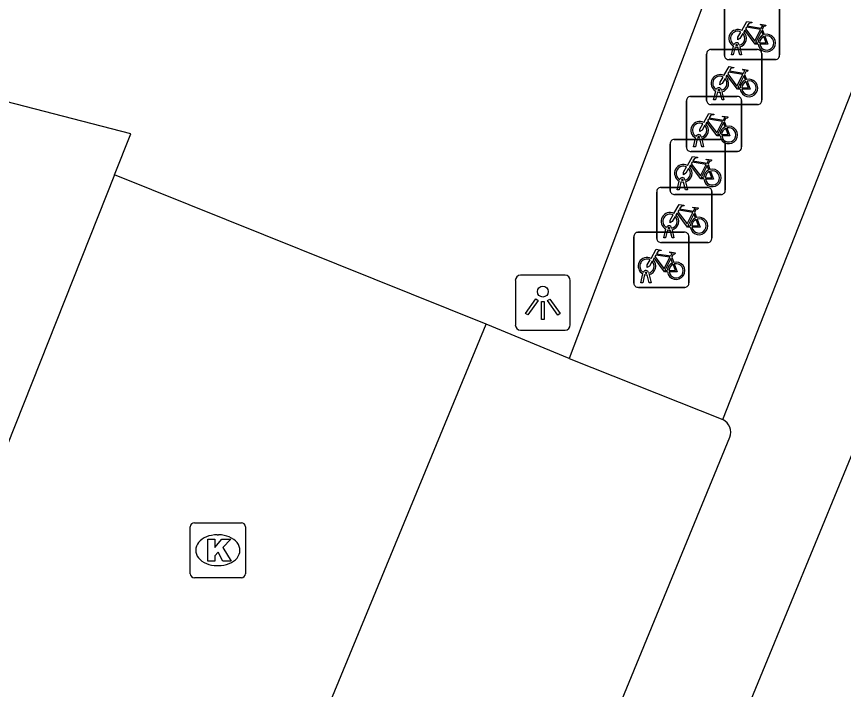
# Model space of a CAD drawing. Extents: x 160026 to 161302, y 384757 to 385701.
# Drawn here: x 160458.6 to 160473.6, y 384962.04 to 384974.25 of the extents above; entities that cross this region are included whole.
import ezdxf

# ---------------------------------------------------------------- set-up
doc = ezdxf.new("R2010")
doc.units = 0
for name, color, linetype in [('IMGEO_Fietsenrek', 7, 'Continuous'), ('IMGEO_Kolk', 7, 'Continuous'), ('IMGEO_Lichtpunt', 7, 'Continuous'), ('IMGEO_Pand', 7, 'Continuous'), ('IMGEO_Parkeervlak_halfverhard', 7, 'Continuous'), ('IMGEO_Rijbaan_lokaal_open', 7, 'Continuous'), ('IMGEO_Voetpad_open', 7, 'Continuous')]:
    doc.layers.add(name, color=color, linetype=linetype)

msp = doc.modelspace()

# ---------------------------------------------------------------- linework, layer by layer
at = {"layer": 'IMGEO_Fietsenrek'}
for p, q in [((160471.442, 384973.546), (160471.442, 384974.387)), ((160471.442, 384974.387), (160471.442, 384973.546)), ((160472.442, 384974.396), (160472.442, 384973.555)), ((160472.442, 384973.555), (160472.442, 384974.396)), ((160472.129, 384974.02), (160472.165, 384973.925)), ((160471.194, 384973.654), (160472.035, 384973.654)), ((160472.035, 384973.654), (160471.194, 384973.654)), ((160471.569, 384973.555), (160471.608, 384973.715)), ((160471.638, 384973.703), (160471.603, 384973.555)), ((160471.68, 384973.727), (160471.679, 384973.731)), ((160471.721, 384973.555), (160471.687, 384973.697)), ((160471.711, 384973.738), (160471.712, 384973.731)), ((160471.719, 384973.701), (160471.754, 384973.555)), ((160471.119, 384972.729), (160471.119, 384973.57)), ((160471.119, 384973.57), (160471.119, 384972.729)), ((160472.367, 384973.471), (160471.526, 384973.471)), ((160471.526, 384973.471), (160472.367, 384973.471)), ((160471.603, 384973.555), (160471.569, 384973.555)), ((160471.754, 384973.555), (160471.721, 384973.555)), ((160472.119, 384973.579), (160472.119, 384972.738)), ((160472.119, 384972.738), (160472.119, 384973.579)), ((160471.806, 384973.203), (160471.842, 384973.108)), ((160471.246, 384972.738), (160471.285, 384972.898)), ((160471.315, 384972.886), (160471.28, 384972.738)), ((160471.357, 384972.91), (160471.356, 384972.914)), ((160471.398, 384972.738), (160471.364, 384972.88)), ((160471.388, 384972.921), (160471.389, 384972.914)), ((160471.396, 384972.884), (160471.431, 384972.738)), ((160470.753, 384971.879), (160470.753, 384972.72)), ((160470.753, 384972.72), (160470.753, 384971.879)), ((160470.828, 384972.804), (160471.669, 384972.804)), ((160471.669, 384972.804), (160470.828, 384972.804)), ((160471.28, 384972.738), (160471.246, 384972.738)), ((160471.431, 384972.738), (160471.398, 384972.738)), ((160471.753, 384972.729), (160471.753, 384971.888)), ((160471.753, 384971.888), (160471.753, 384972.729)), ((160472.044, 384972.654), (160471.203, 384972.654)), ((160471.203, 384972.654), (160472.044, 384972.654)), ((160471.44, 384972.353), (160471.476, 384972.258)), ((160470.532, 384972.023), (160471.373, 384972.023)), ((160471.373, 384972.023), (160470.532, 384972.023)), ((160470.88, 384971.888), (160470.919, 384972.048)), ((160470.949, 384972.036), (160470.914, 384971.888)), ((160470.991, 384972.06), (160470.99, 384972.064)), ((160471.032, 384971.888), (160470.998, 384972.03)), ((160471.022, 384972.071), (160471.023, 384972.064)), ((160471.03, 384972.034), (160471.065, 384971.888)), ((160470.457, 384971.098), (160470.457, 384971.939)), ((160470.457, 384971.939), (160470.457, 384971.098)), ((160470.914, 384971.888), (160470.88, 384971.888)), ((160471.065, 384971.888), (160471.032, 384971.888)), ((160471.457, 384971.948), (160471.457, 384971.107)), ((160471.457, 384971.107), (160471.457, 384971.948)), ((160471.678, 384971.804), (160470.837, 384971.804)), ((160470.837, 384971.804), (160471.678, 384971.804)), ((160471.144, 384971.572), (160471.18, 384971.477)), ((160470.584, 384971.107), (160470.623, 384971.267)), ((160470.653, 384971.255), (160470.618, 384971.107)), ((160470.695, 384971.279), (160470.694, 384971.283)), ((160470.736, 384971.107), (160470.702, 384971.249)), ((160470.726, 384971.29), (160470.727, 384971.283)), ((160470.734, 384971.253), (160470.769, 384971.107)), ((160470.214, 384970.226), (160470.214, 384971.067)), ((160470.214, 384971.067), (160470.214, 384970.226)), ((160470.289, 384971.151), (160471.13, 384971.151)), ((160471.13, 384971.151), (160470.289, 384971.151)), ((160470.618, 384971.107), (160470.584, 384971.107)), ((160470.769, 384971.107), (160470.736, 384971.107)), ((160471.214, 384971.076), (160471.214, 384970.235)), ((160471.214, 384970.235), (160471.214, 384971.076)), ((160471.382, 384971.023), (160470.541, 384971.023)), ((160470.541, 384971.023), (160471.382, 384971.023)), ((160470.901, 384970.7), (160470.937, 384970.605)), ((160469.873, 384970.338), (160470.714, 384970.338)), ((160470.714, 384970.338), (160469.873, 384970.338)), ((160470.341, 384970.235), (160470.38, 384970.395)), ((160470.41, 384970.383), (160470.375, 384970.235)), ((160470.452, 384970.407), (160470.451, 384970.411)), ((160470.493, 384970.235), (160470.459, 384970.377)), ((160470.483, 384970.418), (160470.484, 384970.411)), ((160470.491, 384970.381), (160470.526, 384970.235)), ((160469.798, 384969.413), (160469.798, 384970.254)), ((160469.798, 384970.254), (160469.798, 384969.413)), ((160470.375, 384970.235), (160470.341, 384970.235)), ((160470.526, 384970.235), (160470.493, 384970.235)), ((160470.798, 384970.263), (160470.798, 384969.422)), ((160470.798, 384969.422), (160470.798, 384970.263)), ((160471.139, 384970.151), (160470.298, 384970.151)), ((160470.298, 384970.151), (160471.139, 384970.151)), ((160470.485, 384969.887), (160470.521, 384969.792)), ((160469.925, 384969.422), (160469.964, 384969.582)), ((160469.994, 384969.57), (160469.959, 384969.422)), ((160470.036, 384969.594), (160470.035, 384969.598)), ((160470.077, 384969.422), (160470.043, 384969.564)), ((160470.067, 384969.605), (160470.068, 384969.598)), ((160470.075, 384969.568), (160470.11, 384969.422)), ((160469.959, 384969.422), (160469.925, 384969.422)), ((160470.11, 384969.422), (160470.077, 384969.422)), ((160470.723, 384969.338), (160469.882, 384969.338)), ((160469.882, 384969.338), (160470.723, 384969.338))]:
    msp.add_line(p, q, dxfattribs=at)
for points in [[(160471.755, 384973.997), (160471.85, 384974.161), (160471.936, 384974.147), (160471.938, 384974.138), (160471.882, 384974.127), (160471.855, 384974.082), (160472.111, 384974.041)], [(160472.111, 384974.041), (160472.136, 384974.09), (160472.13, 384974.094), (160472.107, 384974.098), (160472.095, 384974.105), (160472.094, 384974.108), (160472.096, 384974.113), (160472.191, 384974.098), (160472.193, 384974.088), (160472.183, 384974.075), (160472.171, 384974.069), (160472.157, 384974.075), (160472.129, 384974.02)], [(160471.776, 384973.945), (160471.724, 384973.855), (160471.684, 384973.83), (160471.685, 384973.877), (160471.74, 384973.971)], [(160472.051, 384973.753), (160472.001, 384973.753), (160471.81, 384974.004), (160471.791, 384973.972)], [(160472.098, 384974.016), (160471.841, 384974.057), (160471.824, 384974.028), (160471.991, 384973.808), (160472.098, 384974.016)], [(160472.146, 384973.918), (160472.116, 384973.995), (160472.007, 384973.777), (160472.05, 384973.777)], [(160472.08, 384973.777), (160472.2, 384973.776), (160472.156, 384973.89)], [(160472.176, 384973.897), (160472.231, 384973.752), (160472.081, 384973.752)], [(160471.432, 384973.18), (160471.527, 384973.344), (160471.613, 384973.33), (160471.615, 384973.321), (160471.559, 384973.31), (160471.532, 384973.265), (160471.788, 384973.224)], [(160471.728, 384972.936), (160471.678, 384972.936), (160471.487, 384973.187), (160471.468, 384973.155)], [(160471.775, 384973.199), (160471.518, 384973.24), (160471.501, 384973.211), (160471.668, 384972.991), (160471.775, 384973.199)], [(160471.823, 384973.101), (160471.793, 384973.178), (160471.684, 384972.96), (160471.727, 384972.96)], [(160471.788, 384973.224), (160471.813, 384973.273), (160471.807, 384973.277), (160471.784, 384973.281), (160471.772, 384973.288), (160471.771, 384973.291), (160471.773, 384973.296), (160471.868, 384973.281), (160471.87, 384973.271), (160471.86, 384973.258), (160471.848, 384973.252), (160471.834, 384973.258), (160471.806, 384973.203)], [(160471.453, 384973.128), (160471.401, 384973.038), (160471.361, 384973.013), (160471.362, 384973.06), (160471.417, 384973.154)], [(160471.757, 384972.96), (160471.877, 384972.959), (160471.833, 384973.073)], [(160471.853, 384973.08), (160471.908, 384972.935), (160471.758, 384972.935)], [(160471.066, 384972.33), (160471.161, 384972.494), (160471.247, 384972.48), (160471.249, 384972.471), (160471.193, 384972.46), (160471.166, 384972.415), (160471.422, 384972.374)], [(160471.422, 384972.374), (160471.447, 384972.423), (160471.441, 384972.427), (160471.418, 384972.431), (160471.406, 384972.438), (160471.405, 384972.441), (160471.407, 384972.446), (160471.502, 384972.431), (160471.504, 384972.421), (160471.494, 384972.408), (160471.482, 384972.402), (160471.468, 384972.408), (160471.44, 384972.353)], [(160471.087, 384972.278), (160471.035, 384972.188), (160470.995, 384972.163), (160470.996, 384972.21), (160471.051, 384972.304)], [(160471.362, 384972.086), (160471.312, 384972.086), (160471.121, 384972.337), (160471.102, 384972.305)], [(160471.409, 384972.349), (160471.152, 384972.39), (160471.135, 384972.361), (160471.302, 384972.141), (160471.409, 384972.349)], [(160471.457, 384972.251), (160471.427, 384972.328), (160471.318, 384972.11), (160471.361, 384972.11)], [(160471.391, 384972.11), (160471.511, 384972.109), (160471.467, 384972.223)], [(160471.487, 384972.23), (160471.542, 384972.085), (160471.392, 384972.085)], [(160470.77, 384971.549), (160470.865, 384971.713), (160470.951, 384971.699), (160470.953, 384971.69), (160470.897, 384971.679), (160470.87, 384971.634), (160471.126, 384971.593)], [(160471.126, 384971.593), (160471.151, 384971.642), (160471.145, 384971.646), (160471.122, 384971.65), (160471.11, 384971.657), (160471.109, 384971.66), (160471.111, 384971.665), (160471.206, 384971.65), (160471.208, 384971.64), (160471.198, 384971.627), (160471.186, 384971.621), (160471.172, 384971.627), (160471.144, 384971.572)], [(160470.791, 384971.497), (160470.739, 384971.407), (160470.699, 384971.382), (160470.7, 384971.429), (160470.755, 384971.523)], [(160471.066, 384971.305), (160471.016, 384971.305), (160470.825, 384971.556), (160470.806, 384971.524)], [(160471.113, 384971.568), (160470.856, 384971.609), (160470.839, 384971.58), (160471.006, 384971.36), (160471.113, 384971.568)], [(160471.161, 384971.47), (160471.131, 384971.547), (160471.022, 384971.329), (160471.065, 384971.329)], [(160471.095, 384971.329), (160471.215, 384971.328), (160471.171, 384971.442)], [(160471.191, 384971.449), (160471.246, 384971.304), (160471.096, 384971.304)], [(160470.527, 384970.677), (160470.622, 384970.841), (160470.708, 384970.827), (160470.71, 384970.818), (160470.654, 384970.807), (160470.627, 384970.762), (160470.883, 384970.721)], [(160470.883, 384970.721), (160470.908, 384970.77), (160470.902, 384970.774), (160470.879, 384970.778), (160470.867, 384970.785), (160470.866, 384970.788), (160470.868, 384970.793), (160470.963, 384970.778), (160470.965, 384970.768), (160470.955, 384970.755), (160470.943, 384970.749), (160470.929, 384970.755), (160470.901, 384970.7)], [(160470.548, 384970.625), (160470.496, 384970.535), (160470.456, 384970.51), (160470.457, 384970.557), (160470.512, 384970.651)], [(160470.823, 384970.433), (160470.773, 384970.433), (160470.582, 384970.684), (160470.563, 384970.652)], [(160470.87, 384970.696), (160470.613, 384970.737), (160470.596, 384970.708), (160470.763, 384970.488), (160470.87, 384970.696)], [(160470.918, 384970.598), (160470.888, 384970.675), (160470.779, 384970.457), (160470.822, 384970.457)], [(160470.852, 384970.457), (160470.972, 384970.456), (160470.928, 384970.57)], [(160470.948, 384970.577), (160471.003, 384970.432), (160470.853, 384970.432)], [(160470.111, 384969.864), (160470.206, 384970.028), (160470.292, 384970.014), (160470.294, 384970.005), (160470.238, 384969.994), (160470.211, 384969.949), (160470.467, 384969.908)], [(160470.407, 384969.62), (160470.357, 384969.62), (160470.166, 384969.871), (160470.147, 384969.839)], [(160470.454, 384969.883), (160470.197, 384969.924), (160470.18, 384969.895), (160470.347, 384969.675), (160470.454, 384969.883)], [(160470.502, 384969.785), (160470.472, 384969.862), (160470.363, 384969.644), (160470.406, 384969.644)], [(160470.467, 384969.908), (160470.492, 384969.957), (160470.486, 384969.961), (160470.463, 384969.965), (160470.451, 384969.972), (160470.45, 384969.975), (160470.452, 384969.98), (160470.547, 384969.965), (160470.549, 384969.955), (160470.539, 384969.942), (160470.527, 384969.936), (160470.513, 384969.942), (160470.485, 384969.887)], [(160470.132, 384969.812), (160470.08, 384969.722), (160470.04, 384969.697), (160470.041, 384969.744), (160470.096, 384969.838)], [(160470.436, 384969.644), (160470.556, 384969.643), (160470.512, 384969.757)], [(160470.532, 384969.764), (160470.587, 384969.619), (160470.437, 384969.619)]]:
    msp.add_lwpolyline(points, dxfattribs=at)
for centre, radius, start, end in [((160471.682, 384973.856), 0.159, 62.6766, 242.1369), ((160471.682, 384973.856), 0.129, 63.3192, 238.903), ((160471.682, 384973.856), 0.129, 283.6043, 43.4302), ((160471.682, 384973.856), 0.159, 283.5766, 46.6042), ((160472.209, 384973.772), 0.159, 113.3408, 178.3217), ((160472.209, 384973.772), 0.159, 187.0065, 105.7708), ((160471.662, 384973.727), 0.0499, 12.8025, 158.6934), ((160472.209, 384973.772), 0.129, 113.923, 177.9556), ((160472.209, 384973.772), 0.129, 188.6715, 104.5883), ((160471.197, 384973.576), 0.0779, 92.4484, 184.2845), ((160471.197, 384973.576), 0.0779, 92.4484, 184.2845), ((160471.682, 384973.856), 0.159, 253.9967, 271.7867), ((160471.662, 384973.727), 0.0174, 12.8025, 163.4502), ((160471.682, 384973.856), 0.129, 253.415, 269.0204), ((160472.041, 384973.576), 0.0779, 2.4484, 94.2845), ((160472.041, 384973.576), 0.0779, 2.4484, 94.2845), ((160471.52, 384973.549), 0.0779, 182.4484, 274.2845), ((160471.52, 384973.549), 0.0779, 182.4484, 274.2845), ((160472.364, 384973.549), 0.0779, 272.4484, 4.2845), ((160472.364, 384973.549), 0.0779, 272.4484, 4.2845), ((160471.359, 384973.039), 0.159, 62.6766, 242.1369), ((160471.359, 384973.039), 0.129, 63.3192, 238.903), ((160471.359, 384973.039), 0.129, 283.6043, 43.4302), ((160471.359, 384973.039), 0.159, 283.5766, 46.6042), ((160471.886, 384972.955), 0.159, 113.3408, 178.3217), ((160471.886, 384972.955), 0.159, 187.0065, 105.7708), ((160471.886, 384972.955), 0.129, 113.923, 177.9556), ((160471.886, 384972.955), 0.129, 188.6715, 104.5883), ((160471.339, 384972.91), 0.0499, 12.8025, 158.6934), ((160471.359, 384973.039), 0.159, 253.9967, 271.7867), ((160471.339, 384972.91), 0.0174, 12.8025, 163.4502), ((160471.359, 384973.039), 0.129, 253.415, 269.0204), ((160470.831, 384972.726), 0.0779, 92.4484, 184.2845), ((160470.831, 384972.726), 0.0779, 92.4484, 184.2845), ((160471.197, 384972.732), 0.0779, 182.4484, 274.2845), ((160471.197, 384972.732), 0.0779, 182.4484, 274.2845), ((160471.675, 384972.726), 0.0779, 2.4484, 94.2845), ((160471.675, 384972.726), 0.0779, 2.4484, 94.2845), ((160472.041, 384972.732), 0.0779, 272.4484, 4.2845), ((160472.041, 384972.732), 0.0779, 272.4484, 4.2845), ((160470.993, 384972.189), 0.159, 62.6766, 242.1369), ((160470.993, 384972.189), 0.129, 63.3192, 238.903), ((160470.993, 384972.189), 0.129, 283.6043, 43.4302), ((160470.993, 384972.189), 0.159, 283.5766, 46.6042), ((160471.52, 384972.105), 0.159, 187.0065, 105.7708), ((160470.973, 384972.06), 0.0499, 12.8025, 158.6934), ((160471.52, 384972.105), 0.159, 113.3408, 178.3217), ((160471.52, 384972.105), 0.129, 113.923, 177.9556), ((160471.52, 384972.105), 0.129, 188.6715, 104.5883), ((160470.535, 384971.945), 0.0779, 92.4484, 184.2845), ((160470.535, 384971.945), 0.0779, 92.4484, 184.2845), ((160470.993, 384972.189), 0.159, 253.9967, 271.7867), ((160470.973, 384972.06), 0.0174, 12.8025, 163.4502), ((160470.993, 384972.189), 0.129, 253.415, 269.0204), ((160471.379, 384971.945), 0.0779, 2.4484, 94.2845), ((160471.379, 384971.945), 0.0779, 2.4484, 94.2845), ((160470.831, 384971.882), 0.0779, 182.4484, 274.2845), ((160470.831, 384971.882), 0.0779, 182.4484, 274.2845), ((160471.675, 384971.882), 0.0779, 272.4484, 4.2845), ((160471.675, 384971.882), 0.0779, 272.4484, 4.2845), ((160470.697, 384971.408), 0.159, 62.6766, 242.1369), ((160470.697, 384971.408), 0.129, 63.3192, 238.903), ((160470.697, 384971.408), 0.159, 283.5766, 46.6042), ((160470.697, 384971.408), 0.129, 283.6043, 43.4302), ((160471.224, 384971.324), 0.159, 113.3408, 178.3217), ((160471.224, 384971.324), 0.159, 187.0065, 105.7708), ((160471.224, 384971.324), 0.129, 113.923, 177.9556), ((160471.224, 384971.324), 0.129, 188.6715, 104.5883), ((160470.677, 384971.279), 0.0499, 12.8025, 158.6934), ((160470.697, 384971.408), 0.159, 253.9967, 271.7867), ((160470.677, 384971.279), 0.0174, 12.8025, 163.4502), ((160470.697, 384971.408), 0.129, 253.415, 269.0204), ((160470.292, 384971.073), 0.0779, 92.4484, 184.2845), ((160470.292, 384971.073), 0.0779, 92.4484, 184.2845), ((160470.535, 384971.101), 0.0779, 182.4484, 274.2845), ((160470.535, 384971.101), 0.0779, 182.4484, 274.2845), ((160471.136, 384971.073), 0.0779, 2.4484, 94.2845), ((160471.136, 384971.073), 0.0779, 2.4484, 94.2845), ((160471.379, 384971.101), 0.0779, 272.4484, 4.2845), ((160471.379, 384971.101), 0.0779, 272.4484, 4.2845), ((160470.454, 384970.536), 0.159, 62.6766, 242.1369), ((160470.454, 384970.536), 0.129, 63.3192, 238.903), ((160470.454, 384970.536), 0.129, 283.6043, 43.4302), ((160470.454, 384970.536), 0.159, 283.5766, 46.6042), ((160470.981, 384970.452), 0.159, 187.0065, 105.7708), ((160470.981, 384970.452), 0.159, 113.3408, 178.3217), ((160470.981, 384970.452), 0.129, 113.923, 177.9556), ((160470.981, 384970.452), 0.129, 188.6715, 104.5883), ((160469.876, 384970.26), 0.0779, 92.4484, 184.2845), ((160469.876, 384970.26), 0.0779, 92.4484, 184.2845), ((160470.434, 384970.407), 0.0499, 12.8025, 158.6934), ((160470.454, 384970.536), 0.159, 253.9967, 271.7867), ((160470.434, 384970.407), 0.0174, 12.8025, 163.4502), ((160470.454, 384970.536), 0.129, 253.415, 269.0204), ((160470.72, 384970.26), 0.0779, 2.4484, 94.2845), ((160470.72, 384970.26), 0.0779, 2.4484, 94.2845), ((160470.292, 384970.229), 0.0779, 182.4484, 274.2845), ((160470.292, 384970.229), 0.0779, 182.4484, 274.2845), ((160471.136, 384970.229), 0.0779, 272.4484, 4.2845), ((160471.136, 384970.229), 0.0779, 272.4484, 4.2845), ((160470.038, 384969.723), 0.159, 62.6766, 242.1369), ((160470.038, 384969.723), 0.129, 63.3192, 238.903), ((160470.038, 384969.723), 0.129, 283.6043, 43.4302), ((160470.038, 384969.723), 0.159, 283.5766, 46.6042), ((160470.565, 384969.639), 0.159, 113.3408, 178.3217), ((160470.565, 384969.639), 0.159, 187.0065, 105.7708), ((160470.565, 384969.639), 0.129, 113.923, 177.9556), ((160470.565, 384969.639), 0.129, 188.6715, 104.5883), ((160470.018, 384969.594), 0.0499, 12.8025, 158.6934), ((160470.038, 384969.723), 0.159, 253.9967, 271.7867), ((160470.018, 384969.594), 0.0174, 12.8025, 163.4502), ((160470.038, 384969.723), 0.129, 253.415, 269.0204), ((160469.876, 384969.416), 0.0779, 182.4484, 274.2845), ((160469.876, 384969.416), 0.0779, 182.4484, 274.2845), ((160470.72, 384969.416), 0.0779, 272.4484, 4.2845), ((160470.72, 384969.416), 0.0779, 272.4484, 4.2845)]:
    msp.add_arc(centre, radius, start, end, dxfattribs=at)
at = {"layer": 'IMGEO_Kolk'}
for p, q in [((160461.827, 384965.068), (160462.679, 384965.068)), ((160461.752, 384964.142), (160461.752, 384964.994)), ((160462.753, 384964.994), (160462.753, 384964.142)), ((160462.24, 384964.848), (160462.265, 384964.848)), ((160462.263, 384964.288), (160462.238, 384964.288)), ((160462.679, 384964.068), (160461.827, 384964.068))]:
    msp.add_line(p, q, dxfattribs=at)
for points in [[(160461.827, 384965.068), (160462.679, 384965.068)], [(160461.752, 384964.142), (160461.752, 384964.994)], [(160462.753, 384964.994), (160462.753, 384964.142)], [(160462.073, 384964.768), (160462.196, 384964.768), (160462.196, 384964.617), (160462.326, 384964.768), (160462.49, 384964.768), (160462.344, 384964.617), (160462.497, 384964.368), (160462.345, 384964.368), (160462.26, 384964.532), (160462.196, 384964.465), (160462.196, 384964.368), (160462.073, 384964.368), (160462.073, 384964.768)], [(160462.679, 384964.068), (160461.827, 384964.068)]]:
    msp.add_lwpolyline(points, dxfattribs=at)
for centre, start, end in [((160461.829, 384964.992), 91.552, 178.448), ((160461.829, 384964.992), 91.552, 178.448), ((160462.677, 384964.992), 1.552, 88.448), ((160462.677, 384964.992), 1.552, 88.448), ((160461.829, 384964.144), 181.552, 268.448), ((160461.829, 384964.144), 181.552, 268.448), ((160462.677, 384964.144), 271.552, 358.448), ((160462.677, 384964.144), 271.552, 358.448)]:
    msp.add_arc(centre, 0.0765, start, end, dxfattribs=at)
for centre, major_axis, ratio, start_param, end_param in [((160462.239, 384964.568), (-0.387, 0.002), 0.722429, 4.712389, 7.853982), ((160462.264, 384964.568), (-0.39, 0.002), 0.717154, 1.570796, 4.712389)]:
    msp.add_ellipse(centre, major_axis=major_axis, ratio=ratio, start_param=start_param, end_param=end_param, dxfattribs=at)
at = {"layer": 'IMGEO_Lichtpunt'}
for p, q in [((160468.551, 384969.558), (160467.743, 384969.558)), ((160468.551, 384969.558), (160467.743, 384969.558)), ((160467.649, 384969.463), (160467.649, 384968.656)), ((160467.649, 384969.463), (160467.649, 384968.656)), ((160468.645, 384968.656), (160468.645, 384969.463)), ((160468.645, 384968.656), (160468.645, 384969.463)), ((160467.743, 384968.562), (160468.551, 384968.562)), ((160467.743, 384968.562), (160468.551, 384968.562))]:
    msp.add_line(p, q, dxfattribs=at)
for points in [[(160468.023, 384969.127), (160468.062, 384969.099), (160467.874, 384968.837), (160467.836, 384968.864), (160468.023, 384969.127)], [(160468.235, 384969.099), (160468.273, 384969.126), (160468.46, 384968.864), (160468.421, 384968.836), (160468.235, 384969.099)], [(160468.125, 384969.079), (160468.172, 384969.079), (160468.172, 384968.757), (160468.125, 384968.757), (160468.125, 384969.079)]]:
    msp.add_lwpolyline(points, dxfattribs=at)
msp.add_circle((160468.148, 384969.261), 0.0994, dxfattribs=at)
for centre, start, end in [((160467.743, 384969.463), 90, 180), ((160467.743, 384969.463), 90, 180), ((160468.551, 384969.463), 0, 90), ((160468.551, 384969.463), 0, 90), ((160467.743, 384968.656), 180, 270), ((160467.743, 384968.656), 180, 270), ((160468.551, 384968.656), 270, 0), ((160468.551, 384968.656), 270, 360)]:
    msp.add_arc(centre, 0.0946, start, end, dxfattribs=at)
at = {"layer": 'IMGEO_Pand'}
for points in [[(160460.376, 384971.378), (160460.672, 384972.123), (160454.73, 384973.66), (160452.307, 384967.562)], [(160460.376, 384971.378), (160457.966, 384965.313)]]:
    msp.add_lwpolyline(points, dxfattribs=at)
at = {"layer": 'IMGEO_Parkeervlak_halfverhard'}
for points in [[(160477.802, 384976.086), (160474.521, 384968.175), (160465.92, 384947.273)], [(160468.626, 384968.047), (160467.118, 384968.668)], [(160463.915, 384948.059), (160471.542, 384966.617)]]:
    msp.add_lwpolyline(points, dxfattribs=at)
msp.add_arc((160471.293, 384966.704), 0.264, 340.8367, 62.643, dxfattribs=at)
at = {"layer": 'IMGEO_Rijbaan_lokaal_open'}
for points in [[(160467.118, 384968.668), (160460.376, 384971.378)], [(160459.073, 384949.166), (160467.118, 384968.668)]]:
    msp.add_lwpolyline(points, dxfattribs=at)
at = {"layer": 'IMGEO_Voetpad_open'}
for points in [[(160472.11, 384977.254), (160468.626, 384968.047)], [(160471.414, 384966.938), (160475.389, 384977.072), (160477.802, 384976.086)], [(160468.626, 384968.047), (160471.414, 384966.938)]]:
    msp.add_lwpolyline(points, dxfattribs=at)

doc.saveas('drawing.dxf')
